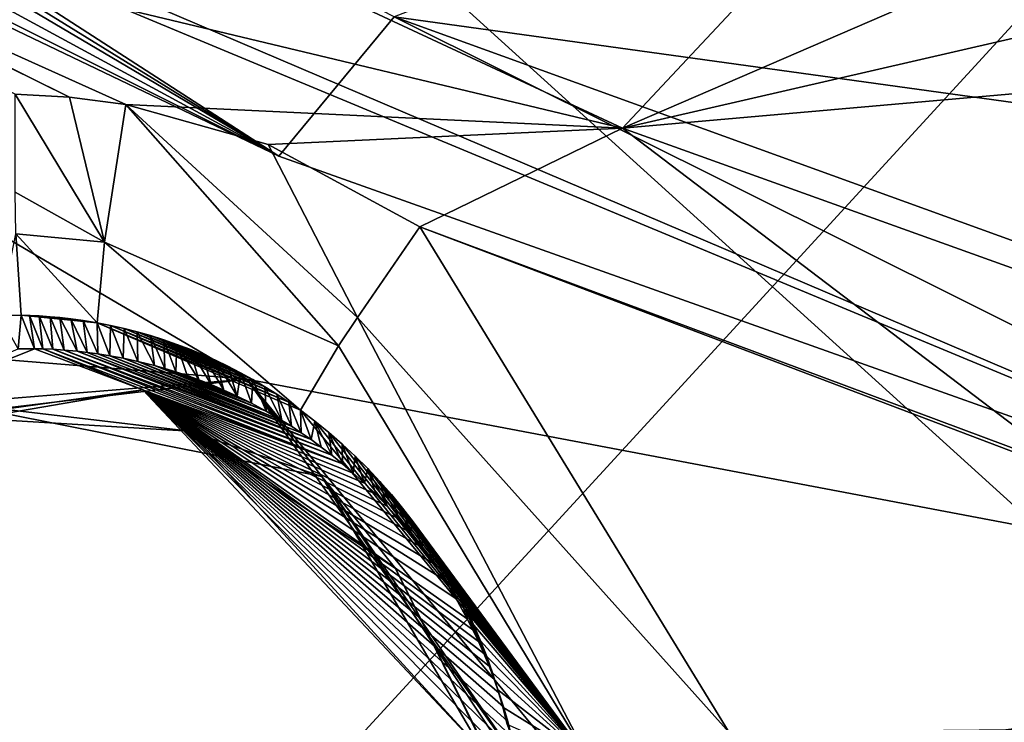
# Model space of a CAD drawing. Header units: millimetres. Extents: x -147 to 294, y -82 to 275.
# Tile 493 of 609: x 216 to 220, y 257 to 260. Entities that reach past the tile are written whole.
import ezdxf

# ---------------------------------------------------------------- set-up
doc = ezdxf.new("R2010")
doc.units = ezdxf.units.MM
doc.header["$LTSCALE"] = 67.506716
for name, color, linetype in [('1578', 7, 'CONTINUOUS'), ('1643', 7, 'CONTINUOUS'), ('1670', 7, 'CONTINUOUS'), ('1765', 7, 'CONTINUOUS'), ('1767', 7, 'CONTINUOUS'), ('1768', 7, 'CONTINUOUS'), ('1769', 7, 'CONTINUOUS'), ('1770', 7, 'CONTINUOUS'), ('1771', 7, 'CONTINUOUS'), ('1772', 7, 'CONTINUOUS'), ('1773', 7, 'CONTINUOUS'), ('1774', 7, 'CONTINUOUS'), ('1775', 7, 'CONTINUOUS'), ('1776', 7, 'CONTINUOUS'), ('1804', 7, 'CONTINUOUS'), ('499', 7, 'CONTINUOUS'), ('841', 7, 'CONTINUOUS')]:
    doc.layers.add(name, color=color, linetype=linetype)

msp = doc.modelspace()

# ---------------------------------------------------------------- linework, layer by layer
at = {"layer": '1578', "linetype": 'CONTINUOUS'}
for points in [[(217.4677, 259.9878, -3.4068), (224.4274, 259.0256, -3.8437), (235.1231, 266.789, -4.9024), (217.4677, 259.9878, -3.4068)], [(224.1044, 257.5862, -3.8177), (224.4274, 259.0256, -3.8437), (217.4677, 259.9878, -3.4068), (224.1044, 257.5862, -3.8177)]]:
    msp.add_3dface(points, dxfattribs=at)
at = {"layer": '1643', "linetype": 'CONTINUOUS'}
for points in [[(216.0504, 259.6378, -5.6319), (215.8131, 259.6506, -5.6197), (212.3091, 261.4873, -5.4609), (216.0504, 259.6378, -5.6319)], [(214.3262, 260.4933, -5.5487), (216.0504, 259.6378, -5.6319), (212.3091, 261.4873, -5.4609), (214.3262, 260.4933, -5.5487)], [(216.2955, 259.6051, -5.6446), (216.0504, 259.6378, -5.6319), (214.3262, 260.4933, -5.5487), (216.2955, 259.6051, -5.6446)], [(220.4304, 258.0085, -5.879), (223.2936, 256.9063, -6.0685), (217.5788, 259.0712, -5.7126), (220.4304, 258.0085, -5.879)], [(217.5788, 259.0712, -5.7126), (223.2936, 256.9063, -6.0685), (218.9301, 256.866, -5.7984), (217.5788, 259.0712, -5.7126)]]:
    msp.add_3dface(points, dxfattribs=at)
at = {"layer": '1670', "linetype": 'CONTINUOUS'}
for points in [[(209.1342, 263.2864, -3.0434), (208.9244, 263.2291, -3.035), (216.9632, 259.3806, -3.3762), (209.1342, 263.2864, -3.0434)], [(208.9244, 263.2291, -3.035), (208.7139, 263.1709, -3.027), (222.9771, 257.2419, -3.7403), (208.9244, 263.2291, -3.035)], [(216.9632, 259.3806, -3.3762), (208.9244, 263.2291, -3.035), (222.9771, 257.2419, -3.7403), (216.9632, 259.3806, -3.3762)], [(208.7139, 263.1709, -3.027), (200.4652, 259.7266, -2.9881), (216.8233, 258.407, -3.3703), (208.7139, 263.1709, -3.027)], [(222.9771, 257.2419, -3.7403), (208.7139, 263.1709, -3.027), (216.8233, 258.407, -3.3703), (222.9771, 257.2419, -3.7403)], [(216.8233, 258.407, -3.3703), (200.4652, 259.7266, -2.9881), (214.6186, 258.1438, -3.2692), (216.8233, 258.407, -3.3703)], [(218.2824, 256.6393, -3.4631), (222.9771, 257.2419, -3.7403), (216.8233, 258.407, -3.3703), (218.2824, 256.6393, -3.4631)], [(218.493, 253.0936, -3.5592), (222.9771, 257.2419, -3.7403), (217.4763, 254.2912, -3.4748), (218.493, 253.0936, -3.5592)], [(217.4763, 254.2912, -3.4748), (222.9771, 257.2419, -3.7403), (218.1575, 255.2278, -3.483), (217.4763, 254.2912, -3.4748)], [(218.1575, 255.2278, -3.483), (222.9771, 257.2419, -3.7403), (218.2824, 256.6393, -3.4631), (218.1575, 255.2278, -3.483)], [(222.9771, 257.2419, -3.7403), (218.493, 253.0936, -3.5592), (224.2679, 256.8808, -3.8308), (222.9771, 257.2419, -3.7403)]]:
    msp.add_3dface(points, dxfattribs=at)
at = {"layer": '1765', "linetype": 'CONTINUOUS'}
for points in [[(221.9871, 263.261, -6.028), (228.8284, 263.9777, -6.5584), (218.4643, 259.5025, -5.7646), (221.9871, 263.261, -6.028)], [(218.4643, 259.5025, -5.7646), (228.8284, 263.9777, -6.5584), (225.0269, 261.0128, -6.2095), (218.4643, 259.5025, -5.7646)], [(213.5868, 261.7735, -5.5228), (221.9871, 263.261, -6.028), (218.4643, 259.5025, -5.7646), (213.5868, 261.7735, -5.5228)], [(223.7057, 259.9632, -6.1041), (218.4643, 259.5025, -5.7646), (225.0269, 261.0128, -6.2095), (223.7057, 259.9632, -6.1041)], [(223.0994, 257.8381, -6.0532), (218.4643, 259.5025, -5.7646), (223.7057, 259.9632, -6.1041), (223.0994, 257.8381, -6.0532)]]:
    msp.add_3dface(points, dxfattribs=at)
at = {"layer": '1767', "linetype": 'CONTINUOUS'}
for points in [[(214.3262, 260.4933, -5.5487), (213.5868, 261.7735, -5.5228), (218.4643, 259.5025, -5.7646), (214.3262, 260.4933, -5.5487)], [(216.2955, 259.6051, -5.6446), (214.3262, 260.4933, -5.5487), (218.4643, 259.5025, -5.7646), (216.2955, 259.6051, -5.6446)], [(216.2955, 259.6051, -5.6446), (218.4643, 259.5025, -5.7646), (216.9165, 259.4311, -5.6772), (216.2955, 259.6051, -5.6446)], [(218.4643, 259.5025, -5.7646), (217.5788, 259.0712, -5.7126), (216.9165, 259.4311, -5.6772), (218.4643, 259.5025, -5.7646)], [(220.4304, 258.0085, -5.879), (217.5788, 259.0712, -5.7126), (218.4643, 259.5025, -5.7646), (220.4304, 258.0085, -5.879)], [(220.4304, 258.0085, -5.879), (218.4643, 259.5025, -5.7646), (223.0994, 257.8381, -6.0532), (220.4304, 258.0085, -5.879)]]:
    msp.add_3dface(points, dxfattribs=at)
at = {"layer": '1768', "linetype": 'CONTINUOUS'}
for points in [[(216.2027, 259.0052, -5.4302), (216.2955, 259.6051, -5.6446), (217.2247, 258.5522, -5.463), (216.2027, 259.0052, -5.4302)], [(216.2955, 259.6051, -5.6446), (216.9165, 259.4311, -5.6772), (217.3064, 258.6758, -5.5712), (216.2955, 259.6051, -5.6446)], [(217.2247, 258.5522, -5.463), (216.2955, 259.6051, -5.6446), (217.3064, 258.6758, -5.5712), (217.2247, 258.5522, -5.463)], [(216.9165, 259.4311, -5.6772), (217.5788, 259.0712, -5.7126), (217.3064, 258.6758, -5.5712), (216.9165, 259.4311, -5.6772)], [(216.1709, 258.6529, -4.8816), (216.2027, 259.0052, -5.4302), (217.0577, 258.2714, -4.8711), (216.1709, 258.6529, -4.8816)], [(217.0577, 258.2714, -4.8711), (216.2027, 259.0052, -5.4302), (217.2247, 258.5522, -5.463), (217.0577, 258.2714, -4.8711)], [(216.2294, 258.6415, -4.8822), (216.1709, 258.6529, -4.8816), (217.007, 258.3072, -4.873), (216.2294, 258.6415, -4.8822)], [(217.007, 258.3072, -4.873), (216.1709, 258.6529, -4.8816), (217.0577, 258.2714, -4.8711), (217.007, 258.3072, -4.873)], [(216.2877, 258.6283, -4.8826), (216.2294, 258.6415, -4.8822), (216.9553, 258.3416, -4.8747), (216.2877, 258.6283, -4.8826)], [(216.9553, 258.3416, -4.8747), (216.2294, 258.6415, -4.8822), (217.007, 258.3072, -4.873), (216.9553, 258.3416, -4.8747)], [(216.3458, 258.6135, -4.8829), (216.2877, 258.6283, -4.8826), (216.9029, 258.3744, -4.8762), (216.3458, 258.6135, -4.8829)], [(216.9029, 258.3744, -4.8762), (216.2877, 258.6283, -4.8826), (216.9553, 258.3416, -4.8747), (216.9029, 258.3744, -4.8762)], [(216.4037, 258.597, -4.883), (216.3458, 258.6135, -4.8829), (216.8498, 258.4056, -4.8776), (216.4037, 258.597, -4.883)], [(216.8498, 258.4056, -4.8776), (216.3458, 258.6135, -4.8829), (216.9029, 258.3744, -4.8762), (216.8498, 258.4056, -4.8776)], [(216.4611, 258.5789, -4.8829), (216.4037, 258.597, -4.883), (216.796, 258.4353, -4.8789), (216.4611, 258.5789, -4.8829)], [(216.796, 258.4353, -4.8789), (216.4037, 258.597, -4.883), (216.8498, 258.4056, -4.8776), (216.796, 258.4353, -4.8789)], [(216.5182, 258.5591, -4.8827), (216.4611, 258.5789, -4.8829), (216.7415, 258.4633, -4.8799), (216.5182, 258.5591, -4.8827)], [(216.7415, 258.4633, -4.8799), (216.4611, 258.5789, -4.8829), (216.796, 258.4353, -4.8789), (216.7415, 258.4633, -4.8799)], [(216.5748, 258.5376, -4.8823), (216.5182, 258.5591, -4.8827), (216.6865, 258.4897, -4.8809), (216.5748, 258.5376, -4.8823)], [(216.6865, 258.4897, -4.8809), (216.5182, 258.5591, -4.8827), (216.7415, 258.4633, -4.8799), (216.6865, 258.4897, -4.8809)], [(216.6309, 258.5145, -4.8816), (216.5748, 258.5376, -4.8823), (216.6865, 258.4897, -4.8809), (216.6309, 258.5145, -4.8816)]]:
    msp.add_3dface(points, dxfattribs=at)
at = {"layer": '1769', "linetype": 'CONTINUOUS'}
for points in [[(215.8131, 259.6506, -5.6197), (216.2027, 259.0052, -5.4302), (215.8126, 259.2229, -5.5223), (215.8131, 259.6506, -5.6197)], [(215.8131, 259.6506, -5.6197), (216.0504, 259.6378, -5.6319), (216.2027, 259.0052, -5.4302), (215.8131, 259.6506, -5.6197)], [(216.0504, 259.6378, -5.6319), (216.2955, 259.6051, -5.6446), (216.2027, 259.0052, -5.4302), (216.0504, 259.6378, -5.6319)], [(215.8126, 259.2229, -5.5223), (216.2027, 259.0052, -5.4302), (215.816, 259.0418, -5.4111), (215.8126, 259.2229, -5.5223)], [(216.2027, 259.0052, -5.4302), (216.1709, 258.6529, -4.8816), (215.816, 259.0418, -5.4111), (216.2027, 259.0052, -5.4302)], [(215.816, 259.0418, -5.4111), (216.1709, 258.6529, -4.8816), (215.8389, 258.6861, -4.8752), (215.816, 259.0418, -5.4111)], [(215.8389, 258.6861, -4.8752), (216.1709, 258.6529, -4.8816), (216.1092, 258.6631, -4.8808), (215.8389, 258.6861, -4.8752)], [(215.8745, 258.6851, -4.8761), (215.8389, 258.6861, -4.8752), (215.9168, 258.6831, -4.8771), (215.8745, 258.6851, -4.8761)], [(215.9168, 258.6831, -4.8771), (215.8389, 258.6861, -4.8752), (215.9658, 258.6798, -4.8782), (215.9168, 258.6831, -4.8771)], [(215.9658, 258.6798, -4.8782), (215.8389, 258.6861, -4.8752), (216.0077, 258.6759, -4.8791), (215.9658, 258.6798, -4.8782)], [(216.0077, 258.6759, -4.8791), (215.8389, 258.6861, -4.8752), (216.0552, 258.6706, -4.8799), (216.0077, 258.6759, -4.8791)], [(216.0552, 258.6706, -4.8799), (215.8389, 258.6861, -4.8752), (216.1092, 258.6631, -4.8808), (216.0552, 258.6706, -4.8799)]]:
    msp.add_3dface(points, dxfattribs=at)
at = {"layer": '1770', "linetype": 'CONTINUOUS'}
msp.add_3dface([(215.816, 259.0418, -5.4111), (215.8389, 258.6861, -4.8752), (215.7425, 258.6856, -4.8719), (215.816, 259.0418, -5.4111)], dxfattribs=at)
at = {"layer": '1771', "linetype": 'CONTINUOUS'}
for points in [[(217.5788, 259.0712, -5.7126), (218.9301, 256.866, -5.7984), (217.3064, 258.6758, -5.5712), (217.5788, 259.0712, -5.7126)], [(217.2247, 258.5522, -5.463), (217.3064, 258.6758, -5.5712), (218.3211, 256.7405, -5.5392), (217.2247, 258.5522, -5.463)], [(217.3064, 258.6758, -5.5712), (218.9301, 256.866, -5.7984), (218.3211, 256.7405, -5.5392), (217.3064, 258.6758, -5.5712)], [(217.0577, 258.2714, -4.8711), (217.2247, 258.5522, -5.463), (218.3211, 256.7405, -5.5392), (217.0577, 258.2714, -4.8711)], [(217.0577, 258.2714, -4.8711), (218.3211, 256.7405, -5.5392), (217.1204, 258.2242, -4.8684), (217.0577, 258.2714, -4.8711)], [(217.1204, 258.2242, -4.8684), (218.3211, 256.7405, -5.5392), (217.1812, 258.175, -4.8655), (217.1204, 258.2242, -4.8684)], [(217.1812, 258.175, -4.8655), (218.3211, 256.7405, -5.5392), (217.2401, 258.1241, -4.8624), (217.1812, 258.175, -4.8655)], [(217.2401, 258.1241, -4.8624), (218.3211, 256.7405, -5.5392), (217.2969, 258.0714, -4.8591), (217.2401, 258.1241, -4.8624)], [(217.2969, 258.0714, -4.8591), (218.3211, 256.7405, -5.5392), (217.3518, 258.0171, -4.8555), (217.2969, 258.0714, -4.8591)], [(217.3518, 258.0171, -4.8555), (218.3211, 256.7405, -5.5392), (217.4045, 257.9612, -4.8517), (217.3518, 258.0171, -4.8555)], [(217.4045, 257.9612, -4.8517), (218.3211, 256.7405, -5.5392), (217.4551, 257.9039, -4.8477), (217.4045, 257.9612, -4.8517)], [(217.4551, 257.9039, -4.8477), (218.3211, 256.7405, -5.5392), (217.5037, 257.845, -4.8436), (217.4551, 257.9039, -4.8477)], [(217.5037, 257.845, -4.8436), (218.3211, 256.7405, -5.5392), (217.5502, 257.7848, -4.8393), (217.5037, 257.845, -4.8436)], [(217.5502, 257.7848, -4.8393), (218.3211, 256.7405, -5.5392), (217.5947, 257.7232, -4.8349), (217.5502, 257.7848, -4.8393)], [(217.5947, 257.7232, -4.8349), (218.3211, 256.7405, -5.5392), (217.6369, 257.6605, -4.8305), (217.5947, 257.7232, -4.8349)], [(217.6369, 257.6605, -4.8305), (218.3211, 256.7405, -5.5392), (217.6769, 257.5969, -4.8259), (217.6369, 257.6605, -4.8305)], [(217.6769, 257.5969, -4.8259), (218.3211, 256.7405, -5.5392), (217.7147, 257.5325, -4.8212), (217.6769, 257.5969, -4.8259)], [(217.7147, 257.5325, -4.8212), (218.3211, 256.7405, -5.5392), (217.7502, 257.4673, -4.8163), (217.7147, 257.5325, -4.8212)], [(217.7502, 257.4673, -4.8163), (218.3211, 256.7405, -5.5392), (217.7836, 257.4011, -4.8113), (217.7502, 257.4673, -4.8163)], [(217.7836, 257.4011, -4.8113), (218.3211, 256.7405, -5.5392), (217.8148, 257.334, -4.8062), (217.7836, 257.4011, -4.8113)], [(217.8148, 257.334, -4.8062), (218.3211, 256.7405, -5.5392), (217.844, 257.2658, -4.801), (217.8148, 257.334, -4.8062)], [(217.844, 257.2658, -4.801), (218.3211, 256.7405, -5.5392), (217.8711, 257.1965, -4.7958), (217.844, 257.2658, -4.801)], [(217.8711, 257.1965, -4.7958), (218.3211, 256.7405, -5.5392), (217.8962, 257.1262, -4.7905), (217.8711, 257.1965, -4.7958)], [(217.8962, 257.1262, -4.7905), (218.3211, 256.7405, -5.5392), (217.9203, 257.0511, -4.7848), (217.8962, 257.1262, -4.7905)], [(217.9203, 257.0511, -4.7848), (218.3211, 256.7405, -5.5392), (217.9418, 256.9756, -4.7791), (217.9203, 257.0511, -4.7848)], [(217.9418, 256.9756, -4.7791), (218.3211, 256.7405, -5.5392), (217.9609, 256.8998, -4.7733), (217.9418, 256.9756, -4.7791)]]:
    msp.add_3dface(points, dxfattribs=at)
at = {"layer": '1772', "linetype": 'CONTINUOUS'}
for points in [[(215.8389, 258.6861, -4.8752), (215.8745, 258.6851, -4.8761), (215.8969, 258.5399, -4.3247), (215.8389, 258.6861, -4.8752)], [(215.8745, 258.6851, -4.8761), (215.9168, 258.6831, -4.8771), (215.9334, 258.5391, -4.3265), (215.8745, 258.6851, -4.8761)], [(215.8969, 258.5399, -4.3247), (215.8745, 258.6851, -4.8761), (215.9334, 258.5391, -4.3265), (215.8969, 258.5399, -4.3247)], [(215.9168, 258.6831, -4.8771), (215.9658, 258.6798, -4.8782), (215.9764, 258.5373, -4.3286), (215.9168, 258.6831, -4.8771)], [(215.9334, 258.5391, -4.3265), (215.9168, 258.6831, -4.8771), (215.9764, 258.5373, -4.3286), (215.9334, 258.5391, -4.3265)], [(215.9658, 258.6798, -4.8782), (216.0077, 258.6759, -4.8791), (216.0264, 258.5341, -4.3311), (215.9658, 258.6798, -4.8782)], [(215.9764, 258.5373, -4.3286), (215.9658, 258.6798, -4.8782), (216.0264, 258.5341, -4.3311), (215.9764, 258.5373, -4.3286)], [(216.0077, 258.6759, -4.8791), (216.0552, 258.6706, -4.8799), (216.0838, 258.529, -4.3339), (216.0077, 258.6759, -4.8791)], [(216.0264, 258.5341, -4.3311), (216.0077, 258.6759, -4.8791), (216.0838, 258.529, -4.3339), (216.0264, 258.5341, -4.3311)], [(216.0552, 258.6706, -4.8799), (216.1092, 258.6631, -4.8808), (216.1266, 258.5241, -4.336), (216.0552, 258.6706, -4.8799)], [(216.0838, 258.529, -4.3339), (216.0552, 258.6706, -4.8799), (216.1266, 258.5241, -4.336), (216.0838, 258.529, -4.3339)], [(216.1092, 258.6631, -4.8808), (216.1709, 258.6529, -4.8816), (216.1737, 258.5178, -4.3384), (216.1092, 258.6631, -4.8808)], [(216.1266, 258.5241, -4.336), (216.1092, 258.6631, -4.8808), (216.1737, 258.5178, -4.3384), (216.1266, 258.5241, -4.336)], [(216.1709, 258.6529, -4.8816), (216.2294, 258.6415, -4.8822), (216.2257, 258.5095, -4.341), (216.1709, 258.6529, -4.8816)], [(216.1737, 258.5178, -4.3384), (216.1709, 258.6529, -4.8816), (216.2257, 258.5095, -4.341), (216.1737, 258.5178, -4.3384)], [(216.2257, 258.5095, -4.341), (216.2294, 258.6415, -4.8822), (216.2835, 258.4987, -4.3439), (216.2257, 258.5095, -4.341)], [(216.2294, 258.6415, -4.8822), (216.2877, 258.6283, -4.8826), (216.2835, 258.4987, -4.3439), (216.2294, 258.6415, -4.8822)], [(216.2835, 258.4987, -4.3439), (216.2877, 258.6283, -4.8826), (216.3481, 258.4848, -4.3472), (216.2835, 258.4987, -4.3439)], [(216.2877, 258.6283, -4.8826), (216.3458, 258.6135, -4.8829), (216.3481, 258.4848, -4.3472), (216.2877, 258.6283, -4.8826)], [(216.3458, 258.6135, -4.8829), (216.4037, 258.597, -4.883), (216.4201, 258.4667, -4.3509), (216.3458, 258.6135, -4.8829)], [(216.3481, 258.4848, -4.3472), (216.3458, 258.6135, -4.8829), (216.4201, 258.4667, -4.3509), (216.3481, 258.4848, -4.3472)], [(216.4037, 258.597, -4.883), (216.4611, 258.5789, -4.8829), (216.4662, 258.4537, -4.3533), (216.4037, 258.597, -4.883)], [(216.4201, 258.4667, -4.3509), (216.4037, 258.597, -4.883), (216.4662, 258.4537, -4.3533), (216.4201, 258.4667, -4.3509)], [(216.4611, 258.5789, -4.8829), (216.5182, 258.5591, -4.8827), (216.514, 258.4391, -4.3557), (216.4611, 258.5789, -4.8829)], [(216.4662, 258.4537, -4.3533), (216.4611, 258.5789, -4.8829), (216.514, 258.4391, -4.3557), (216.4662, 258.4537, -4.3533)], [(216.514, 258.4391, -4.3557), (216.5182, 258.5591, -4.8827), (216.5632, 258.4227, -4.3583), (216.514, 258.4391, -4.3557)], [(216.5182, 258.5591, -4.8827), (216.5748, 258.5376, -4.8823), (216.6143, 258.4043, -4.361), (216.5182, 258.5591, -4.8827)], [(216.5632, 258.4227, -4.3583), (216.5182, 258.5591, -4.8827), (216.6143, 258.4043, -4.361), (216.5632, 258.4227, -4.3583)], [(216.5748, 258.5376, -4.8823), (216.6309, 258.5145, -4.8816), (216.6677, 258.3834, -4.3638), (216.5748, 258.5376, -4.8823)], [(216.6143, 258.4043, -4.361), (216.5748, 258.5376, -4.8823), (216.6677, 258.3834, -4.3638), (216.6143, 258.4043, -4.361)], [(216.6309, 258.5145, -4.8816), (216.6865, 258.4897, -4.8809), (216.7236, 258.3597, -4.3668), (216.6309, 258.5145, -4.8816)], [(216.6677, 258.3834, -4.3638), (216.6309, 258.5145, -4.8816), (216.7236, 258.3597, -4.3668), (216.6677, 258.3834, -4.3638)], [(216.6865, 258.4897, -4.8809), (216.7415, 258.4633, -4.8799), (216.7823, 258.3328, -4.3699), (216.6865, 258.4897, -4.8809)], [(216.7236, 258.3597, -4.3668), (216.6865, 258.4897, -4.8809), (216.7823, 258.3328, -4.3699), (216.7236, 258.3597, -4.3668)], [(216.7415, 258.4633, -4.8799), (216.796, 258.4353, -4.8789), (216.7823, 258.3328, -4.3699), (216.7415, 258.4633, -4.8799)], [(216.7823, 258.3328, -4.3699), (216.796, 258.4353, -4.8789), (216.8439, 258.3022, -4.3732), (216.7823, 258.3328, -4.3699)], [(216.796, 258.4353, -4.8789), (216.8498, 258.4056, -4.8776), (216.8439, 258.3022, -4.3732), (216.796, 258.4353, -4.8789)], [(216.8439, 258.3022, -4.3732), (216.8498, 258.4056, -4.8776), (216.9087, 258.2672, -4.3767), (216.8439, 258.3022, -4.3732)], [(216.8498, 258.4056, -4.8776), (216.9029, 258.3744, -4.8762), (216.9087, 258.2672, -4.3767), (216.8498, 258.4056, -4.8776)], [(216.9029, 258.3744, -4.8762), (216.9553, 258.3416, -4.8747), (216.9767, 258.2274, -4.3805), (216.9029, 258.3744, -4.8762)], [(216.9087, 258.2672, -4.3767), (216.9029, 258.3744, -4.8762), (216.9767, 258.2274, -4.3805), (216.9087, 258.2672, -4.3767)], [(216.9553, 258.3416, -4.8747), (217.007, 258.3072, -4.873), (217.0182, 258.2014, -4.3828), (216.9553, 258.3416, -4.8747)], [(216.9767, 258.2274, -4.3805), (216.9553, 258.3416, -4.8747), (217.0182, 258.2014, -4.3828), (216.9767, 258.2274, -4.3805)], [(217.007, 258.3072, -4.873), (217.0577, 258.2714, -4.8711), (217.0607, 258.1735, -4.3851), (217.007, 258.3072, -4.873)], [(217.0182, 258.2014, -4.3828), (217.007, 258.3072, -4.873), (217.0607, 258.1735, -4.3851), (217.0182, 258.2014, -4.3828)], [(217.0577, 258.2714, -4.8711), (217.1204, 258.2242, -4.8684), (217.1042, 258.1433, -4.3876), (217.0577, 258.2714, -4.8711)], [(217.0607, 258.1735, -4.3851), (217.0577, 258.2714, -4.8711), (217.1042, 258.1433, -4.3876), (217.0607, 258.1735, -4.3851)], [(217.1042, 258.1433, -4.3876), (217.1204, 258.2242, -4.8684), (217.1487, 258.1109, -4.3901), (217.1042, 258.1433, -4.3876)], [(217.1204, 258.2242, -4.8684), (217.1812, 258.175, -4.8655), (217.1943, 258.0758, -4.3927), (217.1204, 258.2242, -4.8684)], [(217.1487, 258.1109, -4.3901), (217.1204, 258.2242, -4.8684), (217.1943, 258.0758, -4.3927), (217.1487, 258.1109, -4.3901)], [(217.1812, 258.175, -4.8655), (217.2401, 258.1241, -4.8624), (217.241, 258.038, -4.3953), (217.1812, 258.175, -4.8655)], [(217.1943, 258.0758, -4.3927), (217.1812, 258.175, -4.8655), (217.241, 258.038, -4.3953), (217.1943, 258.0758, -4.3927)], [(217.2401, 258.1241, -4.8624), (217.2969, 258.0714, -4.8591), (217.2886, 257.997, -4.3981), (217.2401, 258.1241, -4.8624)], [(217.241, 258.038, -4.3953), (217.2401, 258.1241, -4.8624), (217.2886, 257.997, -4.3981), (217.241, 258.038, -4.3953)], [(217.2886, 257.997, -4.3981), (217.2969, 258.0714, -4.8591), (217.3373, 257.9528, -4.4009), (217.2886, 257.997, -4.3981)], [(217.2969, 258.0714, -4.8591), (217.3518, 258.0171, -4.8555), (217.3373, 257.9528, -4.4009), (217.2969, 258.0714, -4.8591)], [(217.3373, 257.9528, -4.4009), (217.3518, 258.0171, -4.8555), (217.3868, 257.905, -4.4039), (217.3373, 257.9528, -4.4009)], [(217.3518, 258.0171, -4.8555), (217.4045, 257.9612, -4.8517), (217.4368, 257.8533, -4.4069), (217.3518, 258.0171, -4.8555)], [(217.3868, 257.905, -4.4039), (217.3518, 258.0171, -4.8555), (217.4368, 257.8533, -4.4069), (217.3868, 257.905, -4.4039)], [(217.4045, 257.9612, -4.8517), (217.4551, 257.9039, -4.8477), (217.4875, 257.7976, -4.41), (217.4045, 257.9612, -4.8517)], [(217.4368, 257.8533, -4.4069), (217.4045, 257.9612, -4.8517), (217.4875, 257.7976, -4.41), (217.4368, 257.8533, -4.4069)], [(217.4551, 257.9039, -4.8477), (217.5037, 257.845, -4.8436), (217.5382, 257.7374, -4.4131), (217.4551, 257.9039, -4.8477)], [(217.4875, 257.7976, -4.41), (217.4551, 257.9039, -4.8477), (217.5382, 257.7374, -4.4131), (217.4875, 257.7976, -4.41)], [(217.5037, 257.845, -4.8436), (217.5502, 257.7848, -4.8393), (217.5382, 257.7374, -4.4131), (217.5037, 257.845, -4.8436)], [(217.5382, 257.7374, -4.4131), (217.5502, 257.7848, -4.8393), (217.5891, 257.6728, -4.4163), (217.5382, 257.7374, -4.4131)], [(217.5502, 257.7848, -4.8393), (217.5947, 257.7232, -4.8349), (217.5891, 257.6728, -4.4163), (217.5502, 257.7848, -4.8393)], [(217.5891, 257.6728, -4.4163), (217.5947, 257.7232, -4.8349), (217.6394, 257.6033, -4.4196), (217.5891, 257.6728, -4.4163)], [(217.5947, 257.7232, -4.8349), (217.6369, 257.6605, -4.8305), (217.6394, 257.6033, -4.4196), (217.5947, 257.7232, -4.8349)], [(217.6369, 257.6605, -4.8305), (217.6769, 257.5969, -4.8259), (217.6893, 257.5289, -4.4229), (217.6369, 257.6605, -4.8305)], [(217.6394, 257.6033, -4.4196), (217.6369, 257.6605, -4.8305), (217.6893, 257.5289, -4.4229), (217.6394, 257.6033, -4.4196)], [(217.6769, 257.5969, -4.8259), (217.7147, 257.5325, -4.8212), (217.7383, 257.4488, -4.4262), (217.6769, 257.5969, -4.8259)], [(217.6893, 257.5289, -4.4229), (217.6769, 257.5969, -4.8259), (217.7383, 257.4488, -4.4262), (217.6893, 257.5289, -4.4229)], [(217.7147, 257.5325, -4.8212), (217.7502, 257.4673, -4.8163), (217.7383, 257.4488, -4.4262), (217.7147, 257.5325, -4.8212)], [(217.7383, 257.4488, -4.4262), (217.7502, 257.4673, -4.8163), (217.786, 257.3621, -4.4296), (217.7383, 257.4488, -4.4262)], [(217.7502, 257.4673, -4.8163), (217.7836, 257.4011, -4.8113), (217.786, 257.3621, -4.4296), (217.7502, 257.4673, -4.8163)], [(217.7836, 257.4011, -4.8113), (217.8148, 257.334, -4.8062), (217.8353, 257.2629, -4.4332), (217.7836, 257.4011, -4.8113)], [(217.786, 257.3621, -4.4296), (217.7836, 257.4011, -4.8113), (217.8109, 257.3135, -4.4314), (217.786, 257.3621, -4.4296)], [(217.8109, 257.3135, -4.4314), (217.7836, 257.4011, -4.8113), (217.8353, 257.2629, -4.4332), (217.8109, 257.3135, -4.4314)], [(217.8148, 257.334, -4.8062), (217.844, 257.2658, -4.801), (217.8586, 257.2101, -4.435), (217.8148, 257.334, -4.8062)], [(217.8353, 257.2629, -4.4332), (217.8148, 257.334, -4.8062), (217.8586, 257.2101, -4.435), (217.8353, 257.2629, -4.4332)], [(217.844, 257.2658, -4.801), (217.8711, 257.1965, -4.7958), (217.8813, 257.1552, -4.4369), (217.844, 257.2658, -4.801)], [(217.8586, 257.2101, -4.435), (217.844, 257.2658, -4.801), (217.8813, 257.1552, -4.4369), (217.8586, 257.2101, -4.435)], [(217.8711, 257.1965, -4.7958), (217.8962, 257.1262, -4.7905), (217.9035, 257.0982, -4.4387), (217.8711, 257.1965, -4.7958)], [(217.8813, 257.1552, -4.4369), (217.8711, 257.1965, -4.7958), (217.9035, 257.0982, -4.4387), (217.8813, 257.1552, -4.4369)], [(217.8962, 257.1262, -4.7905), (217.9203, 257.0511, -4.7848), (217.9247, 257.0391, -4.4405), (217.8962, 257.1262, -4.7905)], [(217.9035, 257.0982, -4.4387), (217.8962, 257.1262, -4.7905), (217.9247, 257.0391, -4.4405), (217.9035, 257.0982, -4.4387)], [(217.9203, 257.0511, -4.7848), (217.9418, 256.9756, -4.7791), (217.9626, 256.9138, -4.4441), (217.9203, 257.0511, -4.7848)], [(217.9247, 257.0391, -4.4405), (217.9203, 257.0511, -4.7848), (217.9444, 256.9776, -4.4423), (217.9247, 257.0391, -4.4405)], [(217.9444, 256.9776, -4.4423), (217.9203, 257.0511, -4.7848), (217.9626, 256.9138, -4.4441), (217.9444, 256.9776, -4.4423)], [(217.9418, 256.9756, -4.7791), (217.9609, 256.8998, -4.7733), (217.98, 256.8475, -4.4459), (217.9418, 256.9756, -4.7791)], [(217.9626, 256.9138, -4.4441), (217.9418, 256.9756, -4.7791), (217.98, 256.8475, -4.4459), (217.9626, 256.9138, -4.4441)]]:
    msp.add_3dface(points, dxfattribs=at)
at = {"layer": '1773', "linetype": 'CONTINUOUS'}
for points in [[(215.7425, 258.6856, -4.8719), (215.8389, 258.6861, -4.8752), (215.826, 258.5395, -4.3213), (215.7425, 258.6856, -4.8719)], [(215.8389, 258.6861, -4.8752), (215.8969, 258.5399, -4.3247), (215.826, 258.5395, -4.3213), (215.8389, 258.6861, -4.8752)]]:
    msp.add_3dface(points, dxfattribs=at)
at = {"layer": '1774', "linetype": 'CONTINUOUS'}
for points in [[(215.826, 258.5395, -4.3213), (215.8969, 258.5399, -4.3247), (214.7579, 258.0841, -4.2769), (215.826, 258.5395, -4.3213)], [(214.7579, 258.0841, -4.2769), (215.8969, 258.5399, -4.3247), (216.3693, 258.3612, -4.349), (214.7579, 258.0841, -4.2769)], [(215.8969, 258.5399, -4.3247), (215.9334, 258.5391, -4.3265), (216.3693, 258.3612, -4.349), (215.8969, 258.5399, -4.3247)], [(215.9334, 258.5391, -4.3265), (215.9764, 258.5373, -4.3286), (217.241, 258.038, -4.3953), (215.9334, 258.5391, -4.3265)], [(215.9334, 258.5391, -4.3265), (217.241, 258.038, -4.3953), (216.3693, 258.3612, -4.349), (215.9334, 258.5391, -4.3265)], [(215.9764, 258.5373, -4.3286), (216.0264, 258.5341, -4.3311), (217.1943, 258.0758, -4.3927), (215.9764, 258.5373, -4.3286)], [(215.9764, 258.5373, -4.3286), (217.1943, 258.0758, -4.3927), (217.241, 258.038, -4.3953), (215.9764, 258.5373, -4.3286)], [(216.0264, 258.5341, -4.3311), (216.0838, 258.529, -4.3339), (217.1487, 258.1109, -4.3901), (216.0264, 258.5341, -4.3311)], [(216.0264, 258.5341, -4.3311), (217.1487, 258.1109, -4.3901), (217.1943, 258.0758, -4.3927), (216.0264, 258.5341, -4.3311)], [(216.0838, 258.529, -4.3339), (216.1266, 258.5241, -4.336), (217.1042, 258.1433, -4.3876), (216.0838, 258.529, -4.3339)], [(216.0838, 258.529, -4.3339), (217.1042, 258.1433, -4.3876), (217.1487, 258.1109, -4.3901), (216.0838, 258.529, -4.3339)], [(216.1266, 258.5241, -4.336), (216.1737, 258.5178, -4.3384), (217.1042, 258.1433, -4.3876), (216.1266, 258.5241, -4.336)], [(216.1737, 258.5178, -4.3384), (216.2257, 258.5095, -4.341), (217.0607, 258.1735, -4.3851), (216.1737, 258.5178, -4.3384)], [(216.1737, 258.5178, -4.3384), (217.0607, 258.1735, -4.3851), (217.1042, 258.1433, -4.3876), (216.1737, 258.5178, -4.3384)], [(216.2257, 258.5095, -4.341), (216.2835, 258.4987, -4.3439), (217.0182, 258.2014, -4.3828), (216.2257, 258.5095, -4.341)], [(216.2257, 258.5095, -4.341), (217.0182, 258.2014, -4.3828), (217.0607, 258.1735, -4.3851), (216.2257, 258.5095, -4.341)], [(216.2835, 258.4987, -4.3439), (216.3481, 258.4848, -4.3472), (216.9767, 258.2274, -4.3805), (216.2835, 258.4987, -4.3439)], [(216.2835, 258.4987, -4.3439), (216.9767, 258.2274, -4.3805), (217.0182, 258.2014, -4.3828), (216.2835, 258.4987, -4.3439)], [(216.3481, 258.4848, -4.3472), (216.4201, 258.4667, -4.3509), (216.9087, 258.2672, -4.3767), (216.3481, 258.4848, -4.3472)], [(216.3481, 258.4848, -4.3472), (216.9087, 258.2672, -4.3767), (216.9767, 258.2274, -4.3805), (216.3481, 258.4848, -4.3472)], [(216.4201, 258.4667, -4.3509), (216.4662, 258.4537, -4.3533), (216.8439, 258.3022, -4.3732), (216.4201, 258.4667, -4.3509)], [(216.4201, 258.4667, -4.3509), (216.8439, 258.3022, -4.3732), (216.9087, 258.2672, -4.3767), (216.4201, 258.4667, -4.3509)], [(216.4662, 258.4537, -4.3533), (216.514, 258.4391, -4.3557), (216.7823, 258.3328, -4.3699), (216.4662, 258.4537, -4.3533)], [(216.4662, 258.4537, -4.3533), (216.7823, 258.3328, -4.3699), (216.8439, 258.3022, -4.3732), (216.4662, 258.4537, -4.3533)], [(216.514, 258.4391, -4.3557), (216.5632, 258.4227, -4.3583), (216.7236, 258.3597, -4.3668), (216.514, 258.4391, -4.3557)], [(216.514, 258.4391, -4.3557), (216.7236, 258.3597, -4.3668), (216.7823, 258.3328, -4.3699), (216.514, 258.4391, -4.3557)], [(216.5632, 258.4227, -4.3583), (216.6143, 258.4043, -4.361), (216.6677, 258.3834, -4.3638), (216.5632, 258.4227, -4.3583)], [(216.5632, 258.4227, -4.3583), (216.6677, 258.3834, -4.3638), (216.7236, 258.3597, -4.3668), (216.5632, 258.4227, -4.3583)], [(217.241, 258.038, -4.3953), (217.2886, 257.997, -4.3981), (216.3693, 258.3612, -4.349), (217.241, 258.038, -4.3953)], [(217.2886, 257.997, -4.3981), (217.3373, 257.9528, -4.4009), (216.3693, 258.3612, -4.349), (217.2886, 257.997, -4.3981)], [(217.3373, 257.9528, -4.4009), (217.3868, 257.905, -4.4039), (216.3693, 258.3612, -4.349), (217.3373, 257.9528, -4.4009)], [(217.3868, 257.905, -4.4039), (217.4368, 257.8533, -4.4069), (216.3693, 258.3612, -4.349), (217.3868, 257.905, -4.4039)], [(217.4368, 257.8533, -4.4069), (217.4875, 257.7976, -4.41), (216.3693, 258.3612, -4.349), (217.4368, 257.8533, -4.4069)], [(217.4875, 257.7976, -4.41), (217.5382, 257.7374, -4.4131), (216.3693, 258.3612, -4.349), (217.4875, 257.7976, -4.41)], [(217.5382, 257.7374, -4.4131), (217.5891, 257.6728, -4.4163), (216.3693, 258.3612, -4.349), (217.5382, 257.7374, -4.4131)], [(217.5891, 257.6728, -4.4163), (217.6394, 257.6033, -4.4196), (216.3693, 258.3612, -4.349), (217.5891, 257.6728, -4.4163)], [(217.6394, 257.6033, -4.4196), (217.6893, 257.5289, -4.4229), (216.3693, 258.3612, -4.349), (217.6394, 257.6033, -4.4196)], [(217.6893, 257.5289, -4.4229), (217.7383, 257.4488, -4.4262), (216.3693, 258.3612, -4.349), (217.6893, 257.5289, -4.4229)], [(217.7383, 257.4488, -4.4262), (217.786, 257.3621, -4.4296), (216.3693, 258.3612, -4.349), (217.7383, 257.4488, -4.4262)], [(217.786, 257.3621, -4.4296), (217.8109, 257.3135, -4.4314), (216.3693, 258.3612, -4.349), (217.786, 257.3621, -4.4296)], [(217.8109, 257.3135, -4.4314), (217.8353, 257.2629, -4.4332), (216.3693, 258.3612, -4.349), (217.8109, 257.3135, -4.4314)], [(217.8353, 257.2629, -4.4332), (217.8586, 257.2101, -4.435), (216.3693, 258.3612, -4.349), (217.8353, 257.2629, -4.4332)], [(217.8586, 257.2101, -4.435), (217.8813, 257.1552, -4.4369), (216.3693, 258.3612, -4.349), (217.8586, 257.2101, -4.435)], [(217.8813, 257.1552, -4.4369), (217.9035, 257.0982, -4.4387), (216.3693, 258.3612, -4.349), (217.8813, 257.1552, -4.4369)], [(217.9035, 257.0982, -4.4387), (217.9247, 257.0391, -4.4405), (216.3693, 258.3612, -4.349), (217.9035, 257.0982, -4.4387)], [(217.9247, 257.0391, -4.4405), (217.9444, 256.9776, -4.4423), (216.3693, 258.3612, -4.349), (217.9247, 257.0391, -4.4405)], [(217.9444, 256.9776, -4.4423), (217.9626, 256.9138, -4.4441), (216.3693, 258.3612, -4.349), (217.9444, 256.9776, -4.4423)], [(217.9626, 256.9138, -4.4441), (217.98, 256.8475, -4.4459), (216.3693, 258.3612, -4.349), (217.9626, 256.9138, -4.4441)], [(217.98, 256.8475, -4.4459), (217.996, 256.7789, -4.4477), (216.3693, 258.3612, -4.349), (217.98, 256.8475, -4.4459)], [(217.996, 256.7789, -4.4477), (218.0099, 256.7083, -4.4494), (216.3693, 258.3612, -4.349), (217.996, 256.7789, -4.4477)], [(216.3693, 258.3612, -4.349), (218.0099, 256.7083, -4.4494), (217.8875, 256.7468, -4.4425), (216.3693, 258.3612, -4.349)]]:
    msp.add_3dface(points, dxfattribs=at)
at = {"layer": '1775', "linetype": 'CONTINUOUS'}
for points in [[(214.7579, 258.0841, -4.2769), (216.3693, 258.3612, -4.349), (215.5251, 258.2429, -3.6723), (214.7579, 258.0841, -4.2769)], [(215.5251, 258.2429, -3.6723), (216.3693, 258.3612, -4.349), (216.5737, 258.1803, -3.7135), (215.5251, 258.2429, -3.6723)], [(216.3693, 258.3612, -4.349), (217.8875, 256.7468, -4.4425), (216.5737, 258.1803, -3.7135), (216.3693, 258.3612, -4.349)], [(216.5737, 258.1803, -3.7135), (217.8875, 256.7468, -4.4425), (217.4727, 257.5815, -3.7382), (216.5737, 258.1803, -3.7135)], [(217.4727, 257.5815, -3.7382), (217.8875, 256.7468, -4.4425), (217.9739, 256.5824, -3.7409), (217.4727, 257.5815, -3.7382)]]:
    msp.add_3dface(points, dxfattribs=at)
at = {"layer": '1776', "linetype": 'CONTINUOUS'}
for points in [[(216.8233, 258.407, -3.3703), (214.6186, 258.1438, -3.2692), (215.5388, 258.3028, -3.4192), (216.8233, 258.407, -3.3703)], [(217.1514, 257.9818, -3.4839), (216.8233, 258.407, -3.3703), (215.5388, 258.3028, -3.4192), (217.1514, 257.9818, -3.4839)], [(218.2824, 256.6393, -3.4631), (216.8233, 258.407, -3.3703), (218.1025, 256.6034, -3.5148), (218.2824, 256.6393, -3.4631)], [(218.1025, 256.6034, -3.5148), (216.8233, 258.407, -3.3703), (217.1514, 257.9818, -3.4839), (218.1025, 256.6034, -3.5148)], [(215.5251, 258.2429, -3.6723), (216.5737, 258.1803, -3.7135), (215.5388, 258.3028, -3.4192), (215.5251, 258.2429, -3.6723)], [(216.5737, 258.1803, -3.7135), (217.1514, 257.9818, -3.4839), (215.5388, 258.3028, -3.4192), (216.5737, 258.1803, -3.7135)], [(216.5737, 258.1803, -3.7135), (217.4727, 257.5815, -3.7382), (217.1514, 257.9818, -3.4839), (216.5737, 258.1803, -3.7135)], [(217.4727, 257.5815, -3.7382), (217.9739, 256.5824, -3.7409), (217.1514, 257.9818, -3.4839), (217.4727, 257.5815, -3.7382)], [(217.1514, 257.9818, -3.4839), (217.9739, 256.5824, -3.7409), (218.0717, 256.5976, -3.5393), (217.1514, 257.9818, -3.4839)], [(218.1025, 256.6034, -3.5148), (217.1514, 257.9818, -3.4839), (218.0717, 256.5976, -3.5393), (218.1025, 256.6034, -3.5148)]]:
    msp.add_3dface(points, dxfattribs=at)
at = {"layer": '1804', "linetype": 'CONTINUOUS'}
for points in [[(216.9632, 259.3806, -3.3762), (210.4029, 263.6151, -3.0978), (210.1881, 263.5614, -3.0882), (216.9632, 259.3806, -3.3762)], [(217.4677, 259.9878, -3.4068), (210.4029, 263.6151, -3.0978), (216.9632, 259.3806, -3.3762), (217.4677, 259.9878, -3.4068)], [(209.9749, 263.5076, -3.0788), (216.9632, 259.3806, -3.3762), (210.1881, 263.5614, -3.0882), (209.9749, 263.5076, -3.0788)], [(209.5515, 263.3976, -3.0607), (216.9632, 259.3806, -3.3762), (209.9749, 263.5076, -3.0788), (209.5515, 263.3976, -3.0607)], [(209.1342, 263.2864, -3.0434), (216.9632, 259.3806, -3.3762), (209.5515, 263.3976, -3.0607), (209.1342, 263.2864, -3.0434)], [(217.4677, 259.9878, -3.4068), (216.9632, 259.3806, -3.3762), (222.9771, 257.2419, -3.7403), (217.4677, 259.9878, -3.4068)], [(224.1044, 257.5862, -3.8177), (217.4677, 259.9878, -3.4068), (222.9771, 257.2419, -3.7403), (224.1044, 257.5862, -3.8177)]]:
    msp.add_3dface(points, dxfattribs=at)
at = {"layer": '499', "linetype": 'CONTINUOUS'}
for points in [[(214.4256, 264.8725, -22.7697), (221.3649, 261.2592, -25.4336), (211.4978, 250.5133, -27.9949), (214.4256, 264.8725, -22.7697)], [(221.3649, 261.2592, -25.4336), (234.5354, 258.6419, -28.2232), (211.4978, 250.5133, -27.9949), (221.3649, 261.2592, -25.4336)], [(234.5354, 258.6419, -28.2232), (234.1026, 247.4318, -32.3338), (211.4978, 250.5133, -27.9949), (234.5354, 258.6419, -28.2232)]]:
    msp.add_3dface(points, dxfattribs=at)
at = {"layer": '841', "linetype": 'CONTINUOUS'}
for points in [[(235.3829, 271.5451, -20.1748), (210.9552, 266.206, -18.8717), (234.1615, 245.1822, -31.7777), (235.3829, 271.5451, -20.1748)], [(210.9552, 266.206, -18.8717), (191.5913, 251.9394, -20.2239), (219.8086, 241.4604, -31.151), (210.9552, 266.206, -18.8717)], [(234.1615, 245.1822, -31.7777), (210.9552, 266.206, -18.8717), (219.8086, 241.4604, -31.151), (234.1615, 245.1822, -31.7777)]]:
    msp.add_3dface(points, dxfattribs=at)

doc.saveas('drawing.dxf')
